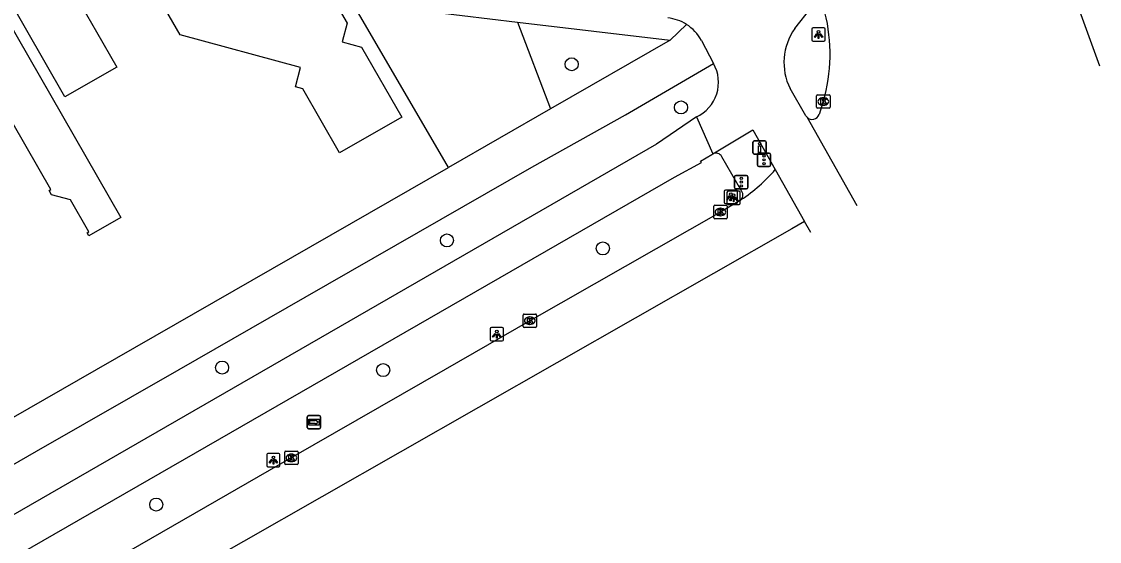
# Model space of a CAD drawing. Extents: x 158461 to 159795, y 387220 to 388672.
# Drawn here: x 159706.7 to 159787.4, y 387737.1 to 387776 of the extents above; entities that cross this region are included whole.
import ezdxf

# ---------------------------------------------------------------- set-up
doc = ezdxf.new("R2010")
doc.units = 0
for name, color, linetype in [('IMGEO_Boom', 7, 'Continuous'), ('IMGEO_Drukknoppaal', 7, 'Continuous'), ('IMGEO_Fietspad_gesloten', 7, 'Continuous'), ('IMGEO_Groenvoorziening', 7, 'Continuous'), ('IMGEO_Kolk', 7, 'Continuous'), ('IMGEO_Lichtpunt', 7, 'Continuous'), ('IMGEO_OVBaan_gesloten', 7, 'Continuous'), ('IMGEO_Pand', 7, 'Continuous'), ('IMGEO_Rijbaan_lokaal_gesloten', 7, 'Continuous'), ('IMGEO_Rijbaan_regionaal_gesloten', 7, 'Continuous'), ('IMGEO_Verkeersregelinstallatiepaal', 7, 'Continuous'), ('IMGEO_Voetpad_open', 7, 'Continuous'), ('IMGEO_Wegwijzer', 7, 'Continuous')]:
    doc.layers.add(name, color=color, linetype=linetype)

msp = doc.modelspace()

# ---------------------------------------------------------------- linework, layer by layer
at = {"layer": 'IMGEO_Boom'}
for centre in [(159747.887, 387772.824), (159756.071, 387769.596), (159738.553, 387759.647), (159750.218, 387759.049), (159721.723, 387750.136), (159733.776, 387749.947), (159716.79, 387739.888)]:
    msp.add_circle(centre, 0.489, dxfattribs=at)
at = {"layer": 'IMGEO_Drukknoppaal'}
for p, q in [((159761.457, 387766.201), (159761.457, 387767.001)), ((159761.457, 387767.001), (159761.457, 387766.201)), ((159761.557, 387767.101), (159762.347, 387767.101)), ((159762.347, 387767.101), (159761.557, 387767.101)), ((159762.447, 387767.001), (159762.447, 387766.201)), ((159762.447, 387766.201), (159762.447, 387767.001)), ((159762.347, 387766.101), (159761.557, 387766.101)), ((159761.557, 387766.101), (159762.347, 387766.101))]:
    msp.add_line(p, q, dxfattribs=at)
msp.add_lwpolyline([(159762.027, 387766.726), (159762.027, 387766.226), (159761.877, 387766.226), (159761.877, 387766.726), (159762.027, 387766.726)], dxfattribs=at)
msp.add_circle((159761.952, 387766.891), 0.085, dxfattribs=at)
for centre, start, end in [((159761.557, 387767.001), 90, 180), ((159761.557, 387767.001), 90, 180), ((159762.347, 387767.001), 0, 90), ((159762.347, 387767.001), 360, 90), ((159761.557, 387766.201), 180, 270), ((159761.557, 387766.201), 180, 270), ((159762.347, 387766.201), 270, 0), ((159762.347, 387766.201), 270, 0)]:
    msp.add_arc(centre, 0.1, start, end, dxfattribs=at)
at = {"layer": 'IMGEO_Fietspad_gesloten'}
for points in [[(159764.589, 387775.492), (159765.817, 387777.058)], [(159757.595, 387774.613), (159758.507, 387772.881)], [(159765.504, 387768.866), (159765.419, 387768.977), (159764.231, 387771.012)], [(159757.228, 387768.888), (159754.232, 387766.856), (159687.241, 387728.28), (159654.578, 387709.539), (159654.409, 387709.442), (159654.34, 387709.402)], [(159757.228, 387768.888), (159758.453, 387766.128)], [(159758.453, 387766.128), (159761.456, 387767.91), (159763.13, 387764.945)], [(159668.973, 387714.575), (159755.591, 387764.385), (159757.592, 387765.488), (159757.536, 387765.579), (159758.382, 387766.086), (159758.453, 387766.128)]]:
    msp.add_lwpolyline(points, dxfattribs=at)
for centre, radius, start, end in [((159754.76, 387773.09), 3.217, 57.60426, 84.33197), ((159754.761, 387773.09), 3.218, 28.25647, 57.61903), ((159768.155, 387772.953), 4.378, 144.54482, 206.3175), ((159756.017, 387771.477), 2.859, 295.07017, 29.40821)]:
    msp.add_arc(centre, radius, start, end, dxfattribs=at)
at = {"layer": 'IMGEO_Groenvoorziening'}
for points in [[(159738.668, 387765.113), (159730.892, 387778.471)], [(159743.837, 387775.985), (159746.304, 387769.498)]]:
    msp.add_lwpolyline(points, dxfattribs=at)
at = {"layer": 'IMGEO_Kolk'}
for p, q in [((159766.222, 387769.611), (159766.222, 387770.463)), ((159766.297, 387770.537), (159767.149, 387770.537)), ((159766.71, 387770.317), (159766.735, 387770.317)), ((159767.223, 387770.463), (159767.223, 387769.611)), ((159767.149, 387769.537), (159766.297, 387769.537)), ((159766.733, 387769.757), (159766.708, 387769.757)), ((159758.521, 387761.348), (159758.521, 387762.2)), ((159758.596, 387762.274), (159759.448, 387762.274)), ((159759.522, 387762.2), (159759.522, 387761.348)), ((159759.032, 387761.494), (159759.007, 387761.494)), ((159759.009, 387762.054), (159759.034, 387762.054)), ((159759.448, 387761.274), (159758.596, 387761.274)), ((159744.253, 387753.216), (159744.253, 387754.068)), ((159744.328, 387754.142), (159745.18, 387754.142)), ((159745.254, 387754.068), (159745.254, 387753.216)), ((159744.764, 387753.362), (159744.739, 387753.362)), ((159744.741, 387753.922), (159744.766, 387753.922)), ((159745.18, 387753.142), (159744.328, 387753.142)), ((159726.406, 387742.951), (159726.406, 387743.803)), ((159726.481, 387743.877), (159727.333, 387743.877)), ((159726.894, 387743.657), (159726.919, 387743.657)), ((159727.407, 387743.803), (159727.407, 387742.951)), ((159727.333, 387742.877), (159726.481, 387742.877)), ((159726.917, 387743.097), (159726.892, 387743.097))]:
    msp.add_line(p, q, dxfattribs=at)
for points in [[(159766.222, 387769.611), (159766.222, 387770.463)], [(159766.297, 387770.537), (159767.149, 387770.537)], [(159766.543, 387770.237), (159766.666, 387770.237), (159766.666, 387770.086), (159766.796, 387770.237), (159766.96, 387770.237), (159766.814, 387770.086), (159766.967, 387769.837), (159766.815, 387769.837), (159766.73, 387770.001), (159766.666, 387769.934), (159766.666, 387769.837), (159766.543, 387769.837), (159766.543, 387770.237)], [(159767.223, 387770.463), (159767.223, 387769.611)], [(159767.149, 387769.537), (159766.297, 387769.537)], [(159758.521, 387761.348), (159758.521, 387762.2)], [(159758.596, 387762.274), (159759.448, 387762.274)], [(159759.522, 387762.2), (159759.522, 387761.348)], [(159758.842, 387761.974), (159758.965, 387761.974), (159758.965, 387761.823), (159759.095, 387761.974), (159759.259, 387761.974), (159759.113, 387761.823), (159759.266, 387761.574), (159759.114, 387761.574), (159759.029, 387761.738), (159758.965, 387761.671), (159758.965, 387761.574), (159758.842, 387761.574), (159758.842, 387761.974)], [(159759.448, 387761.274), (159758.596, 387761.274)], [(159744.253, 387753.216), (159744.253, 387754.068)], [(159744.328, 387754.142), (159745.18, 387754.142)], [(159745.254, 387754.068), (159745.254, 387753.216)], [(159744.574, 387753.842), (159744.697, 387753.842), (159744.697, 387753.691), (159744.827, 387753.842), (159744.991, 387753.842), (159744.845, 387753.691), (159744.998, 387753.442), (159744.846, 387753.442), (159744.761, 387753.606), (159744.697, 387753.539), (159744.697, 387753.442), (159744.574, 387753.442), (159744.574, 387753.842)], [(159745.18, 387753.142), (159744.328, 387753.142)], [(159726.406, 387742.951), (159726.406, 387743.803)], [(159726.481, 387743.877), (159727.333, 387743.877)], [(159726.727, 387743.577), (159726.85, 387743.577), (159726.85, 387743.426), (159726.98, 387743.577), (159727.144, 387743.577), (159726.998, 387743.426), (159727.151, 387743.177), (159726.999, 387743.177), (159726.914, 387743.341), (159726.85, 387743.274), (159726.85, 387743.177), (159726.727, 387743.177), (159726.727, 387743.577)], [(159727.407, 387743.803), (159727.407, 387742.951)], [(159727.333, 387742.877), (159726.481, 387742.877)]]:
    msp.add_lwpolyline(points, dxfattribs=at)
for centre, start, end in [((159766.299, 387770.461), 91.55205, 178.44795), ((159766.299, 387770.461), 91.55205, 178.44795), ((159767.147, 387770.461), 1.55205, 88.44795), ((159767.147, 387770.461), 1.55205, 88.44795), ((159766.299, 387769.613), 181.55205, 268.44795), ((159766.299, 387769.613), 181.55205, 268.44795), ((159767.147, 387769.613), 271.55205, 358.44795), ((159767.147, 387769.613), 271.55205, 358.44795), ((159758.598, 387762.198), 91.55205, 178.44795), ((159758.598, 387762.198), 91.55205, 178.44795), ((159759.446, 387762.198), 1.55205, 88.44795), ((159759.446, 387762.198), 1.55205, 88.44795), ((159758.598, 387761.35), 181.55205, 268.44795), ((159758.598, 387761.35), 181.55205, 268.44795), ((159759.446, 387761.35), 271.55205, 358.44795), ((159759.446, 387761.35), 271.55205, 358.44795), ((159744.33, 387754.066), 91.55205, 178.44795), ((159744.33, 387754.066), 91.55205, 178.44795), ((159745.178, 387754.066), 1.55205, 88.44795), ((159745.178, 387754.066), 1.55205, 88.44795), ((159744.33, 387753.218), 181.55205, 268.44795), ((159744.33, 387753.218), 181.55205, 268.44795), ((159745.178, 387753.218), 271.55205, 358.44795), ((159745.178, 387753.218), 271.55205, 358.44795), ((159726.483, 387743.801), 91.55205, 178.44795), ((159726.483, 387743.801), 91.55205, 178.44795), ((159727.331, 387743.801), 1.55205, 88.44795), ((159727.331, 387743.801), 1.55205, 88.44795), ((159726.483, 387742.953), 181.55205, 268.44795), ((159726.483, 387742.953), 181.55205, 268.44795), ((159727.331, 387742.953), 271.55205, 358.44795), ((159727.331, 387742.953), 271.55205, 358.44795)]:
    msp.add_arc(centre, 0.0765, start, end, dxfattribs=at)
for centre, major_axis, ratio, start_param, end_param in [((159766.709, 387770.037), (-0.387, 0.002), 0.722429, 4.712389, 7.853982), ((159766.734, 387770.037), (-0.39, 0.002), 0.717154, 1.570796, 4.712389), ((159759.008, 387761.774), (-0.387, 0.002), 0.722429, 4.712389, 7.853982), ((159759.033, 387761.774), (-0.39, 0.002), 0.717154, 1.570796, 4.712389), ((159744.74, 387753.642), (-0.387, 0.002), 0.722429, 4.712389, 7.853982), ((159744.765, 387753.642), (-0.39, 0.002), 0.717154, 1.570796, 4.712389), ((159726.893, 387743.377), (-0.387, 0.002), 0.722429, 4.712389, 7.853982), ((159726.918, 387743.377), (-0.39, 0.002), 0.717154, 1.570796, 4.712389)]:
    msp.add_ellipse(centre, major_axis=major_axis, ratio=ratio, start_param=start_param, end_param=end_param, dxfattribs=at)
at = {"layer": 'IMGEO_Lichtpunt'}
for p, q in [((159765.864, 387775.461), (159765.864, 387774.654)), ((159765.864, 387775.461), (159765.864, 387774.654)), ((159766.766, 387775.556), (159765.958, 387775.556)), ((159766.766, 387775.556), (159765.958, 387775.556)), ((159766.86, 387774.654), (159766.86, 387775.461)), ((159766.86, 387774.654), (159766.86, 387775.461)), ((159765.958, 387774.56), (159766.766, 387774.56)), ((159765.958, 387774.56), (159766.766, 387774.56)), ((159759.307, 387763.311), (159759.307, 387762.504)), ((159759.307, 387763.311), (159759.307, 387762.504)), ((159760.209, 387763.406), (159759.401, 387763.406)), ((159760.209, 387763.406), (159759.401, 387763.406)), ((159759.512, 387763.234), (159759.512, 387762.427)), ((159759.512, 387763.234), (159759.512, 387762.427)), ((159760.414, 387763.329), (159759.606, 387763.329)), ((159760.414, 387763.329), (159759.606, 387763.329)), ((159760.303, 387762.504), (159760.303, 387763.311)), ((159760.303, 387762.504), (159760.303, 387763.311)), ((159760.508, 387762.427), (159760.508, 387763.234)), ((159760.508, 387762.427), (159760.508, 387763.234)), ((159759.401, 387762.41), (159760.209, 387762.41)), ((159759.401, 387762.41), (159760.209, 387762.41)), ((159759.606, 387762.333), (159760.414, 387762.333)), ((159759.606, 387762.333), (159760.414, 387762.333)), ((159741.78, 387753.03), (159741.78, 387752.223)), ((159741.78, 387753.03), (159741.78, 387752.223)), ((159742.682, 387753.125), (159741.874, 387753.125)), ((159742.682, 387753.125), (159741.874, 387753.125)), ((159742.776, 387752.223), (159742.776, 387753.03)), ((159742.776, 387752.223), (159742.776, 387753.03)), ((159741.874, 387752.129), (159742.682, 387752.129)), ((159741.874, 387752.129), (159742.682, 387752.129)), ((159725.058, 387743.621), (159725.058, 387742.814)), ((159725.058, 387743.621), (159725.058, 387742.814)), ((159725.96, 387743.716), (159725.152, 387743.716)), ((159725.96, 387743.716), (159725.152, 387743.716)), ((159726.054, 387742.814), (159726.054, 387743.621)), ((159726.054, 387742.814), (159726.054, 387743.621)), ((159725.152, 387742.72), (159725.96, 387742.72)), ((159725.152, 387742.72), (159725.96, 387742.72))]:
    msp.add_line(p, q, dxfattribs=at)
for points in [[(159766.238, 387775.125), (159766.277, 387775.097), (159766.089, 387774.835), (159766.051, 387774.862), (159766.238, 387775.125)], [(159766.34, 387775.077), (159766.387, 387775.077), (159766.387, 387774.755), (159766.34, 387774.755), (159766.34, 387775.077)], [(159766.45, 387775.097), (159766.488, 387775.124), (159766.675, 387774.862), (159766.636, 387774.834), (159766.45, 387775.097)], [(159759.681, 387762.975), (159759.72, 387762.947), (159759.532, 387762.685), (159759.494, 387762.712), (159759.681, 387762.975)], [(159759.886, 387762.898), (159759.925, 387762.87), (159759.737, 387762.608), (159759.699, 387762.635), (159759.886, 387762.898)], [(159759.783, 387762.927), (159759.83, 387762.927), (159759.83, 387762.605), (159759.783, 387762.605), (159759.783, 387762.927)], [(159759.893, 387762.947), (159759.931, 387762.974), (159760.118, 387762.712), (159760.079, 387762.684), (159759.893, 387762.947)], [(159760.098, 387762.87), (159760.136, 387762.897), (159760.323, 387762.635), (159760.284, 387762.607), (159760.098, 387762.87)], [(159759.988, 387762.85), (159760.035, 387762.85), (159760.035, 387762.528), (159759.988, 387762.528), (159759.988, 387762.85)], [(159742.154, 387752.694), (159742.193, 387752.666), (159742.005, 387752.404), (159741.967, 387752.431), (159742.154, 387752.694)], [(159742.256, 387752.646), (159742.303, 387752.646), (159742.303, 387752.324), (159742.256, 387752.324), (159742.256, 387752.646)], [(159742.366, 387752.666), (159742.404, 387752.693), (159742.591, 387752.431), (159742.552, 387752.403), (159742.366, 387752.666)], [(159725.432, 387743.285), (159725.471, 387743.257), (159725.283, 387742.995), (159725.245, 387743.022), (159725.432, 387743.285)], [(159725.534, 387743.237), (159725.581, 387743.237), (159725.581, 387742.915), (159725.534, 387742.915), (159725.534, 387743.237)], [(159725.644, 387743.257), (159725.682, 387743.284), (159725.869, 387743.022), (159725.83, 387742.994), (159725.644, 387743.257)]]:
    msp.add_lwpolyline(points, dxfattribs=at)
for centre in [(159766.363, 387775.259), (159759.806, 387763.109), (159760.011, 387763.032), (159742.279, 387752.828), (159725.557, 387743.419)]:
    msp.add_circle(centre, 0.0994, dxfattribs=at)
for centre, start, end in [((159765.958, 387775.461), 90, 180), ((159765.958, 387775.461), 90, 180), ((159766.766, 387775.461), 0, 90), ((159766.766, 387775.461), 0, 90), ((159765.958, 387774.654), 180, 270), ((159765.958, 387774.654), 180, 270), ((159766.766, 387774.654), 270, 0), ((159766.766, 387774.654), 270, 360), ((159759.401, 387763.311), 90, 180), ((159759.401, 387763.311), 90, 180), ((159759.606, 387763.234), 90, 180), ((159759.606, 387763.234), 90, 180), ((159760.209, 387763.311), 0, 90), ((159760.209, 387763.311), 0, 90), ((159760.414, 387763.234), 0, 90), ((159760.414, 387763.234), 0, 90), ((159759.401, 387762.504), 180, 270), ((159759.401, 387762.504), 180, 270), ((159759.606, 387762.427), 180, 270), ((159759.606, 387762.427), 180, 270), ((159760.209, 387762.504), 270, 0), ((159760.209, 387762.504), 270, 360), ((159760.414, 387762.427), 270, 0), ((159760.414, 387762.427), 270, 360), ((159741.874, 387753.03), 90, 180), ((159741.874, 387753.03), 90, 180), ((159742.682, 387753.03), 0, 90), ((159742.682, 387753.03), 0, 90), ((159741.874, 387752.223), 180, 270), ((159741.874, 387752.223), 180, 270), ((159742.682, 387752.223), 270, 0), ((159742.682, 387752.223), 270, 360), ((159725.152, 387743.621), 90, 180), ((159725.152, 387743.621), 90, 180), ((159725.96, 387743.621), 0, 90), ((159725.96, 387743.621), 0, 90), ((159725.152, 387742.814), 180, 270), ((159725.152, 387742.814), 180, 270), ((159725.96, 387742.814), 270, 0), ((159725.96, 387742.814), 270, 360)]:
    msp.add_arc(centre, 0.0946, start, end, dxfattribs=at)
at = {"layer": 'IMGEO_OVBaan_gesloten'}
msp.add_lwpolyline([(159785.595, 387777.668), (159787.391, 387772.703)], dxfattribs=at)
at = {"layer": 'IMGEO_Pand'}
for points in [[(159704.246, 387781.046), (159707.655, 387783.004), (159707.14, 387783.9), (159715.659, 387788.793), (159720.57, 387780.241), (159730.054, 387777.676), (159731.08, 387775.891), (159730.704, 387774.503), (159732.153, 387774.111), (159735.163, 387768.87), (159730.508, 387766.197), (159727.754, 387770.992), (159727.206, 387771.14), (159727.596, 387772.583), (159718.574, 387775.022), (159716.928, 387777.888), (159715.416, 387780.522), (159710.814, 387777.879), (159712.326, 387775.246), (159713.835, 387772.619), (159709.946, 387770.386), (159703.928, 387780.864)], [(159702.868, 387780.989), (159714.143, 387761.356), (159711.752, 387759.983), (159711.613, 387760.224), (159711.74, 387760.296), (159710.365, 387762.69), (159708.959, 387763.07), (159708.78, 387763.38), (159708.906, 387763.453), (159706.089, 387768.36)]]:
    msp.add_lwpolyline(points, dxfattribs=at)
at = {"layer": 'IMGEO_Rijbaan_lokaal_gesloten'}
for points in [[(159763.13, 387764.945), (159765.315, 387761.065)], [(159760.441, 387762.601), (159759.022, 387761.774), (159744.75, 387753.641), (159738.42, 387750), (159726.903, 387743.376), (159709.957, 387733.635), (159692.13, 387723.414), (159679.51, 387716.164)], [(159765.315, 387761.065), (159764.366, 387760.524), (159711.586, 387730.441), (159660.147, 387700.953)], [(159765.78, 387760.24), (159765.315, 387761.065)]]:
    msp.add_lwpolyline(points, dxfattribs=at)
for centre, radius, start, end in [((159753.595, 387773.232), 12.633, 303.53325, 319.00343), ((159760.213, 387763.04), 0.494, 297.49046, 316.93551)]:
    msp.add_arc(centre, radius, start, end, dxfattribs=at)
at = {"layer": 'IMGEO_Rijbaan_regionaal_gesloten'}
for points in [[(159766.723, 387770.037), (159766.41, 387769.06)], [(159769.26, 387762.247), (159765.504, 387768.866)]]:
    msp.add_lwpolyline(points, dxfattribs=at)
for centre, radius, start, end in [((159754.352, 387773.6), 12.874, 343.93092, 13.93707), ((159765.894, 387769.255), 0.551, 224.88809, 339.28415)]:
    msp.add_arc(centre, radius, start, end, dxfattribs=at)
at = {"layer": 'IMGEO_Verkeersregelinstallatiepaal'}
for p, q in [((159761.888, 387766.178), (159762.678, 387766.178)), ((159762.678, 387766.178), (159761.888, 387766.178)), ((159761.788, 387765.278), (159761.788, 387766.078)), ((159761.788, 387766.078), (159761.788, 387765.278)), ((159762.778, 387766.078), (159762.778, 387765.278)), ((159762.778, 387765.278), (159762.778, 387766.078)), ((159760.182, 387764.512), (159760.972, 387764.512)), ((159760.972, 387764.512), (159760.182, 387764.512)), ((159762.678, 387765.178), (159761.888, 387765.178)), ((159761.888, 387765.178), (159762.678, 387765.178)), ((159760.082, 387763.612), (159760.082, 387764.412)), ((159760.082, 387764.412), (159760.082, 387763.612)), ((159761.072, 387764.412), (159761.072, 387763.612)), ((159761.072, 387763.612), (159761.072, 387764.412)), ((159760.972, 387763.512), (159760.182, 387763.512)), ((159760.182, 387763.512), (159760.972, 387763.512))]:
    msp.add_line(p, q, dxfattribs=at)
for centre in [(159762.283, 387765.968), (159762.283, 387765.678), (159762.283, 387765.388), (159760.577, 387764.302), (159760.577, 387764.012), (159760.577, 387763.722)]:
    msp.add_circle(centre, 0.085, dxfattribs=at)
for centre, start, end in [((159761.888, 387766.078), 90, 180), ((159761.888, 387766.078), 90, 180), ((159762.678, 387766.078), 0, 90), ((159762.678, 387766.078), 360, 90), ((159760.182, 387764.412), 90, 180), ((159760.182, 387764.412), 90, 180), ((159760.972, 387764.412), 0, 90), ((159760.972, 387764.412), 360, 90), ((159761.888, 387765.278), 180, 270), ((159761.888, 387765.278), 180, 270), ((159762.678, 387765.278), 270, 0), ((159762.678, 387765.278), 270, 0), ((159760.182, 387763.612), 180, 270), ((159760.182, 387763.612), 180, 270), ((159760.972, 387763.612), 270, 0), ((159760.972, 387763.612), 270, 0)]:
    msp.add_arc(centre, 0.1, start, end, dxfattribs=at)
at = {"layer": 'IMGEO_Voetpad_open'}
for points in [[(159730.892, 387778.471), (159737.63, 387776.717), (159743.837, 387775.985)], [(159743.837, 387775.985), (159755.256, 387774.638)], [(159756.484, 387775.807), (159755.256, 387774.638)], [(159755.256, 387774.638), (159746.304, 387769.498)], [(159654.34, 387709.402), (159652.695, 387712.229), (159683.164, 387729.668), (159707.824, 387743.882), (159718.513, 387750), (159727.944, 387755.398), (159744.905, 387765.137), (159751.913, 387769.047), (159758.507, 387772.881)], [(159746.304, 387769.498), (159738.668, 387765.113)], [(159760.627, 387763.309), (159759.132, 387765.907)], [(159634.307, 387705.23), (159712.33, 387750), (159738.668, 387765.113)]]:
    msp.add_lwpolyline(points, dxfattribs=at)
for centre, radius, start, end in [((159758.679, 387765.668), 0.512, 27.76295, 116.17912), ((159760.214, 387763.039), 0.493, 316.85267, 33.16712)]:
    msp.add_arc(centre, radius, start, end, dxfattribs=at)
at = {"layer": 'IMGEO_Wegwijzer'}
for p, q in [((159728.1, 387745.656), (159728.1, 387746.456)), ((159728.1, 387746.456), (159728.1, 387745.656)), ((159728.2, 387746.556), (159728.99, 387746.556)), ((159728.99, 387746.556), (159728.2, 387746.556)), ((159729.09, 387746.456), (159729.09, 387745.656)), ((159729.09, 387745.656), (159729.09, 387746.456)), ((159728.99, 387745.556), (159728.2, 387745.556)), ((159728.2, 387745.556), (159728.99, 387745.556))]:
    msp.add_line(p, q, dxfattribs=at)
for points in [[(159728.201, 387746.288), (159728.989, 387746.288), (159728.989, 387745.824), (159728.201, 387745.824), (159728.201, 387746.288)], [(159728.266, 387746.14), (159728.266, 387746.056), (159728.266, 387745.972), (159728.677, 387745.972), (159728.677, 387745.889), (159728.924, 387746.056), (159728.677, 387746.223), (159728.677, 387746.14), (159728.266, 387746.14)]]:
    msp.add_lwpolyline(points, dxfattribs=at)
for centre, start, end in [((159728.2, 387746.456), 90, 180), ((159728.2, 387746.456), 90, 180), ((159728.99, 387746.456), 0, 90), ((159728.99, 387746.456), 360, 90), ((159728.2, 387745.656), 180, 270), ((159728.2, 387745.656), 180, 270), ((159728.99, 387745.656), 270, 0), ((159728.99, 387745.656), 270, 0)]:
    msp.add_arc(centre, 0.1, start, end, dxfattribs=at)

doc.saveas('drawing.dxf')
